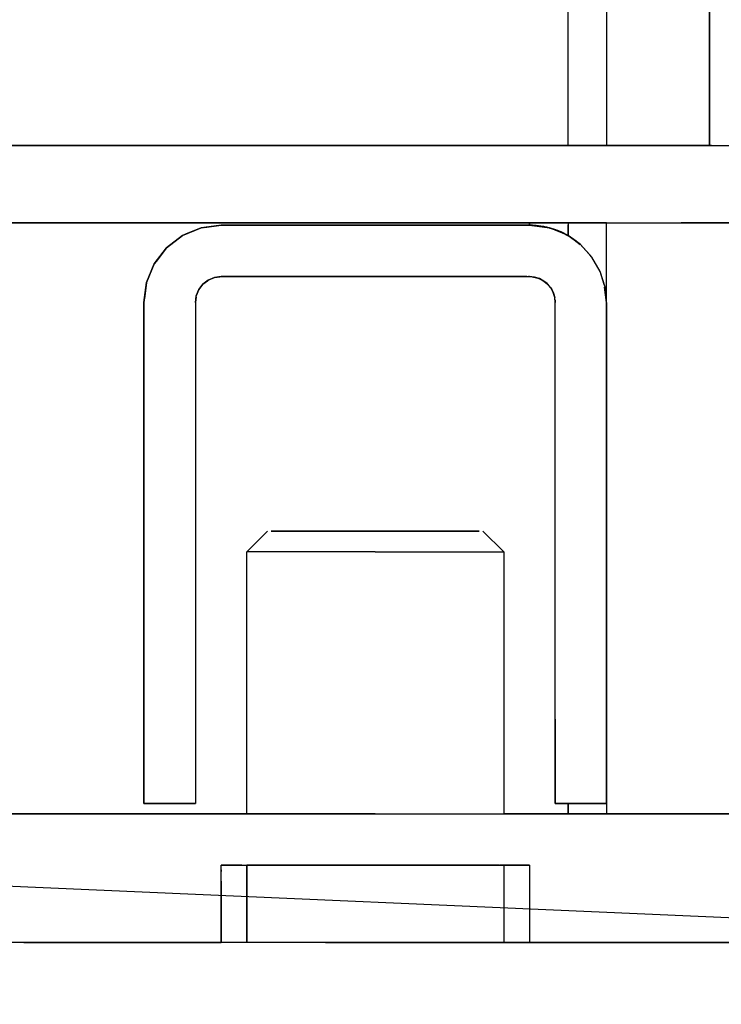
# Model space of a CAD drawing. Extents: x -805 to 3526, y -961 to 1039.
# Tile 337 of 475: x 1259.8752 to 1259.9025, y 36.5614 to 36.5997. Entities that reach past the tile are written whole.
import ezdxf
from ezdxf import colors
from ezdxf.entities.mleader import LeaderData, LeaderLine
from ezdxf.math import Vec2, Vec3

# ---------------------------------------------------------------- set-up
doc = ezdxf.new("R2010")
doc.units = 0
doc.linetypes.add('AUSGEZOGEN', pattern=[2, 1, 1])
doc.layers.get('0').update_dxf_attribs({"color": 251})
doc.layers.add('TTK-B-Bestand', color=252, linetype='Continuous', lineweight=35)
doc.layers.add('TTK-P-Treppe unten', color=12, linetype='Continuous', lineweight=25)
for name, color, linetype in [('TTK-P-Abbruch', 40, 'Continuous'), ('TTK-P-Aufzug', 251, 'Continuous'), ('TTK-P-Bahnsteig', 12, 'Continuous'), ('TTK-P-TEXT', 12, 'AUSGEZOGEN'), ('TTK-P-Verm', 251, 'Continuous')]:
    doc.layers.add(name, color=color, linetype=linetype)
doc.styles.add('AKG DIN 6776', font='AKG_DIN67.TTF')
doc.dimstyles.new('TTK', dxfattribs={"dimtxt": 2.5, "dimasz": 2.5, "dimexe": 3.5, "dimexo": 0.1, "dimgap": 1, "dimtad": 1, "dimzin": 0, "dimtxsty": 'AKG DIN 6776', "dimblk": 'OBLIQUE', "dimcen": -0.09, "dimdle": 3, "dimclrd": 256, "dimclre": 256, "dimclrt": 256, "dimadec": 3, "dimazin": 0, "dimtfac": 1, "dimtofl": 0, "dimtmove": 0, "dimatfit": 3, "dimldrblk": 'OBLIQUE', "dimfxl": 7, "dimfxlon": 1, "dimtolj": 1, "dimtzin": 0, "dimlwd": -1, "dimlwe": -1, "dimarcsym": 0})
doc.dimstyles.new('TTK$6', dxfattribs={"dimtxt": 2.5, "dimasz": 2.5, "dimexe": 3.5, "dimexo": 0.1, "dimgap": 1, "dimtad": 1, "dimzin": 0, "dimtxsty": 'AKG DIN 6776', "dimblk": 'OBLIQUE', "dimcen": -0.09, "dimdle": 3, "dimse1": 1, "dimse2": 1, "dimclrd": 256, "dimclre": 256, "dimclrt": 256, "dimadec": 3, "dimazin": 0, "dimtfac": 1, "dimtofl": 0, "dimtmove": 0, "dimatfit": 3, "dimldrblk": 'OBLIQUE', "dimfxl": 7, "dimfxlon": 1, "dimtolj": 1, "dimtzin": 0, "dimlwd": -1, "dimlwe": -1, "dimarcsym": 0})

# ---------------------------------------------------------------- blocks, each defined once
blk = doc.blocks.new('_None')
blk = doc.blocks.new('*D549')
at = {"layer": 'DEFPOINTS', "color": 0}
for p in [(1594.653013, 36.73973), (1594.306234, 36.575236), (8.223304, 0)]:
    blk.add_point(p, dxfattribs=at)
at = {"layer": 'TTK-B-Bestand', "insert": (1594.109263, 36.98348), "char_height": 0.25, "attachment_point": 5, "style": 'AKG DIN 6776'}
blk.add_mtext('\\A1;36,588', dxfattribs=at)
blk = doc.blocks.new('_OBLIQUE')
at = {"color": 0, "linetype": 'ByBlock'}
blk.add_line((-0.5, -0.5), (0.5, 0.5), dxfattribs=at)
blk = doc.blocks.new('*D548')
at = {"layer": 'DEFPOINTS', "color": 0}
for p in [(1585.536598, 36.770612), (1585.045877, 36.613991), (-0.868111, 0.030883)]:
    blk.add_point(p, dxfattribs=at)
at = {"layer": 'TTK-B-Bestand', "insert": (1585.017848, 37.014362), "char_height": 0.25, "attachment_point": 5, "style": 'AKG DIN 6776'}
blk.add_mtext('\\A1;36,621', dxfattribs=at)
blk = doc.blocks.new('*D645')
at = {"layer": 'DEFPOINTS', "color": 0}
for p in [(1259.798085, 39.345554), (1259.498085, 36.033104), (1259.798085, 36.033104)]:
    blk.add_point(p, dxfattribs=at)
at = {"layer": 'TTK-P-Verm'}
for p, q in [((1259.498085, 38.645554), (1259.498085, 39.695554)), ((1259.798085, 38.645554), (1259.798085, 39.695554)), ((1259.198085, 39.345554), (1260.098085, 39.345554))]:
    blk.add_line(p, q, dxfattribs=at)
at = {"layer": 'TTK-P-Verm', "xscale": 0.25, "yscale": 0.25, "zscale": 0.25, "rotation": 180}
blk.add_blockref('_OBLIQUE', (1259.498085, 39.345554), dxfattribs=at)
at = {"layer": 'TTK-P-Verm', "xscale": 0.25, "yscale": 0.25, "zscale": 0.25}
blk.add_blockref('_OBLIQUE', (1259.798085, 39.345554), dxfattribs=at)
at = {"layer": 'TTK-P-Verm', "insert": (1259.648085, 39.58688), "char_height": 0.25, "attachment_point": 5, "style": 'AKG DIN 6776', "bg_fill": 3, "box_fill_scale": 1.1, "bg_fill_color": 256, "bg_fill_true_color": 13158600, "bg_fill_transparency": 0}
blk.add_mtext('\\A1;30', dxfattribs=at)
blk = doc.blocks.new('*D644')
at = {"layer": 'DEFPOINTS', "color": 0}
for p in [(1262.498085, 39.345554), (1259.798085, 39.284277), (1262.498085, 35.726621)]:
    blk.add_point(p, dxfattribs=at)
at = {"layer": 'TTK-P-Treppe unten'}
for p, q in [((1259.798085, 39.294277), (1259.798085, 39.695554)), ((1262.498085, 38.645554), (1262.498085, 39.695554)), ((1259.498085, 39.345554), (1262.798085, 39.345554))]:
    blk.add_line(p, q, dxfattribs=at)
at = {"layer": 'TTK-P-Treppe unten', "xscale": 0.25, "yscale": 0.25, "zscale": 0.25, "rotation": 180}
blk.add_blockref('_OBLIQUE', (1259.798085, 39.345554), dxfattribs=at)
at = {"layer": 'TTK-P-Treppe unten', "xscale": 0.25, "yscale": 0.25, "zscale": 0.25}
blk.add_blockref('_OBLIQUE', (1262.498085, 39.345554), dxfattribs=at)
at = {"layer": 'TTK-P-Treppe unten', "insert": (1261.148085, 39.589434), "char_height": 0.25, "attachment_point": 5, "style": 'AKG DIN 6776', "bg_fill": 3, "box_fill_scale": 1.1, "bg_fill_color": 256, "bg_fill_true_color": 13158600, "bg_fill_transparency": 0}
blk.add_mtext('\\A1;2,70', dxfattribs=at)
blk = doc.blocks.new('*D536')
at = {"layer": 'DEFPOINTS', "color": 0}
for p in [(1593.426387, 36.652234), (1593.909511, 36.652234), (733.065924, 0.107127)]:
    blk.add_point(p, dxfattribs=at)
at = {"layer": 'TTK-P-TEXT', "insert": (1594.453782, 36.895984), "char_height": 0.25, "attachment_point": 5, "style": 'AKG DIN 6776'}
blk.add_mtext('\\A1;36,589', dxfattribs=at)
blk = doc.blocks.new('STS26_1000_2100 - STS26_1000_2100-V1-41')
for p, q in [((1194.623, 7350), (1194.623, 4960)), ((1196.123, 4960), (1196.123, 7350)), ((1190.623, 5210), (1190.623, 4960)), ((1190.623, 4960), (1190.623, 5138.753)), ((1190.274, 4960), (1189.861, 4960)), ((1190.274, 4960), (1189.861, 4960)), ((1190.534, 4960), (1190.274, 4960)), ((1190.534, 4960), (1190.274, 4960)), ((1190.534, 4960), (1190.623, 4960)), ((1190.623, 4960), (1190.534, 4960)), ((1190.623, 4960), (1194.623, 4960)), ((1193.25, 4960), (1190.623, 4960)), ((1194.623, 4960), (1190.623, 4960)), ((1193.25, 4960), (1193.324, 4960)), ((1193.324, 4960), (1193.532, 4960)), ((1193.532, 4960), (1193.861, 4960)), ((1193.861, 4960), (1194.288, 4960)), ((1194.288, 4960), (1194.784, 4960)), ((1194.728, 4960), (1194.623, 4960)), ((1194.728, 4960), (1194.623, 4960)), ((1195.038, 4960), (1194.728, 4960)), ((1195.038, 4960), (1194.728, 4960)), ((1194.784, 4960), (1195.316, 4960)), ((1195.531, 4960), (1195.038, 4960)), ((1195.531, 4960), (1195.038, 4960)), ((1195.316, 4960), (1231.208, 4960)), ((1196.173, 4960), (1195.531, 4960)), ((1196.173, 4960), (1195.531, 4960)), ((1196.92, 4960), (1196.173, 4960)), ((1196.92, 4960), (1196.173, 4960)), ((1196.92, 4960), (1197.723, 4960)), ((1197.723, 4960), (1196.92, 4960)), ((1197.723, 4960), (1252.023, 4960)), ((1252.023, 4960), (1197.723, 4960)), ((1183.458, 4957), (1190.192, 4957)), ((1194.674, 4957), (1184.123, 4957)), ((1194.674, 4957), (1184.123, 4957)), ((1190.192, 4957), (1190.273, 4957)), ((1190.273, 4957), (1190.484, 4957)), ((1190.484, 4957), (1190.811, 4957)), ((1190.811, 4957), (1191.232, 4957)), ((1191.232, 4957), (1191.718, 4957)), ((1192.235, 4957), (1191.718, 4957)), ((1197.723, 4957), (1192.235, 4957)), ((1194.623, 4957), (1194.728, 4957)), ((1194.623, 4957), (1194.674, 4957)), ((1194.728, 4957), (1194.623, 4957)), ((1194.623, 4957), (1194.674, 4957)), ((1194.623, 4953.9), (1194.623, 4957)), ((1194.623, 4953.9), (1194.623, 4957)), ((1194.728, 4957), (1195.038, 4957)), ((1195.038, 4957), (1194.728, 4957)), ((1195.038, 4957), (1195.531, 4957)), ((1195.531, 4957), (1195.038, 4957)), ((1195.531, 4957), (1196.173, 4957)), ((1196.173, 4957), (1195.531, 4957)), ((1196.123, 4957), (1196.123, 4956.498)), ((1196.123, 4956.498), (1196.123, 4956.92)), ((1196.123, 4956.92), (1196.123, 4956.498)), ((1196.173, 4957), (1196.92, 4957)), ((1196.511, 4957), (1196.173, 4957)), ((1196.173, 4957), (1197.623, 4957)), ((1197.723, 4957), (1196.173, 4957)), ((1196.92, 4957), (1196.173, 4957)), ((1196.173, 4957), (1196.511, 4957)), ((1197.623, 4957), (1196.173, 4957)), ((1197.723, 4957), (1196.173, 4957)), ((1196.177, 4957), (1196.337, 4957)), ((1196.177, 4957), (1196.337, 4957)), ((1196.337, 4957), (1196.591, 4957)), ((1196.337, 4957), (1196.591, 4957)), ((1196.873, 4957), (1196.511, 4957)), ((1196.511, 4957), (1196.873, 4957)), ((1196.523, 4956.691), (1197.06, 4956.846)), ((1196.523, 4956.691), (1197.06, 4956.846)), ((1196.591, 4957), (1196.923, 4957)), ((1196.923, 4957), (1196.591, 4957)), ((1196.597, 4956.719), (1197.102, 4956.854)), ((1196.597, 4956.719), (1197.102, 4956.854)), ((1196.614, 4956.717), (1197.06, 4956.846)), ((1196.948, 4956.823), (1196.679, 4956.748)), ((1196.679, 4956.748), (1196.948, 4956.823)), ((1196.827, 4956.792), (1197.106, 4956.855)), ((1196.827, 4956.792), (1197.106, 4956.855)), ((1196.827, 4956.792), (1197.102, 4956.854)), ((1197.623, 4956.9), (1196.846, 4956.798)), ((1196.846, 4956.798), (1197.623, 4956.9)), ((1196.846, 4956.798), (1197.183, 4956.868)), ((1197.183, 4957), (1196.873, 4957)), ((1196.873, 4957), (1197.183, 4957)), ((1196.92, 4957), (1197.723, 4957)), ((1197.723, 4957), (1196.92, 4957)), ((1196.923, 4957), (1197.309, 4957)), ((1196.923, 4957), (1197.309, 4957)), ((1197.183, 4956.868), (1196.948, 4956.823)), ((1196.948, 4956.823), (1197.183, 4956.868)), ((1197.06, 4956.846), (1197.623, 4956.9)), ((1197.06, 4956.846), (1197.623, 4956.9)), ((1197.528, 4956.891), (1197.06, 4956.846)), ((1197.102, 4956.854), (1197.623, 4956.9)), ((1197.623, 4956.9), (1197.102, 4956.854)), ((1197.361, 4956.888), (1197.102, 4956.854)), ((1197.106, 4956.855), (1197.361, 4956.888)), ((1197.361, 4956.888), (1197.106, 4956.855)), ((1197.422, 4957), (1197.183, 4957)), ((1197.183, 4957), (1197.422, 4957)), ((1197.367, 4956.889), (1197.183, 4956.868)), ((1197.183, 4956.868), (1197.367, 4956.889)), ((1197.723, 4957), (1197.309, 4957)), ((1197.723, 4957), (1197.309, 4957)), ((1197.361, 4956.888), (1197.623, 4956.9)), ((1197.623, 4956.9), (1197.361, 4956.888)), ((1197.623, 4956.9), (1197.361, 4956.888)), ((1197.623, 4956.9), (1197.367, 4956.889)), ((1197.508, 4956.898), (1197.367, 4956.889)), ((1197.367, 4956.889), (1197.508, 4956.898)), ((1197.572, 4957), (1197.422, 4957)), ((1197.422, 4957), (1197.572, 4957)), ((1197.594, 4956.9), (1197.508, 4956.898)), ((1197.508, 4956.898), (1197.594, 4956.9)), ((1197.528, 4956.891), (1197.623, 4956.9)), ((1197.623, 4957), (1197.572, 4957)), ((1197.572, 4957), (1197.623, 4957)), ((1197.623, 4956.9), (1197.594, 4956.9)), ((1197.623, 4956.9), (1197.594, 4956.9)), ((1197.623, 4957), (1197.623, 4956.9)), ((1197.623, 4957), (1197.623, 4956.9)), ((1197.623, 4956.9), (1197.623, 4957)), ((1197.623, 4956.9), (1197.656, 4956.9)), ((1197.656, 4956.9), (1197.623, 4956.9)), ((1197.623, 4956.9), (1197.65, 4956.9)), ((1197.623, 4956.9), (1197.656, 4956.9)), ((1197.623, 4956.9), (1197.656, 4956.9)), ((1197.656, 4956.9), (1197.65, 4956.9)), ((1197.656, 4956.9), (1197.689, 4956.9)), ((1197.689, 4956.9), (1197.656, 4956.9)), ((1197.656, 4956.9), (1197.689, 4956.9)), ((1197.689, 4956.9), (1197.656, 4956.9)), ((1197.684, 4956.9), (1197.656, 4956.9)), ((1197.689, 4956.9), (1197.684, 4956.9)), ((1197.689, 4956.9), (1197.723, 4956.9)), ((1197.723, 4956.9), (1197.689, 4956.9)), ((1197.717, 4956.9), (1197.689, 4956.9)), ((1197.723, 4956.9), (1197.717, 4956.9)), ((1197.723, 4957), (1252.023, 4957)), ((1252.023, 4957), (1197.723, 4957)), ((1206.86, 4957), (1197.723, 4957)), ((1197.723, 4956.9), (1209.623, 4956.9)), ((1209.623, 4956.9), (1197.723, 4956.9)), ((1207.62, 4956.9), (1197.723, 4956.9)), ((1252.023, 4957), (1206.86, 4957)), ((1209.623, 4956.9), (1207.62, 4956.9)), ((1210.268, 4956.815), (1209.623, 4956.9)), ((1209.623, 4956.9), (1210.399, 4956.798)), ((1210.399, 4956.798), (1209.623, 4956.9)), ((1210.268, 4956.815), (1210.399, 4956.798)), ((1195.649, 4956.135), (1196.123, 4956.498)), ((1195.649, 4956.135), (1196.123, 4956.498)), ((1195.649, 4956.159), (1196.046, 4956.451)), ((1195.649, 4956.159), (1196.046, 4956.451)), ((1196.123, 4956.498), (1195.804, 4956.285)), ((1195.804, 4956.285), (1196.123, 4956.498)), ((1195.804, 4956.285), (1196.123, 4956.498)), ((1195.979, 4956.402), (1196.046, 4956.451)), ((1196.046, 4956.451), (1196.523, 4956.691)), ((1196.046, 4956.451), (1196.523, 4956.691)), ((1196.046, 4956.451), (1196.126, 4956.492)), ((1196.123, 4956.498), (1196.846, 4956.798)), ((1196.123, 4956.498), (1196.846, 4956.798)), ((1196.123, 4956.498), (1196.597, 4956.719)), ((1196.597, 4956.719), (1196.123, 4956.498)), ((1196.395, 4956.637), (1196.123, 4956.498)), ((1196.123, 4956.498), (1196.395, 4956.637)), ((1196.123, 4956.498), (1196.395, 4956.637)), ((1196.123, 4956.498), (1196.154, 4956.516)), ((1196.123, 4956.498), (1196.154, 4956.516)), ((1196.154, 4956.516), (1196.123, 4956.498)), ((1196.126, 4956.492), (1196.523, 4956.691)), ((1196.154, 4956.516), (1196.246, 4956.566)), ((1196.246, 4956.566), (1196.154, 4956.516)), ((1196.246, 4956.566), (1196.397, 4956.638)), ((1196.246, 4956.566), (1196.397, 4956.638)), ((1196.395, 4956.637), (1196.846, 4956.798)), ((1196.679, 4956.748), (1196.395, 4956.637)), ((1196.395, 4956.637), (1196.679, 4956.748)), ((1196.597, 4956.719), (1196.397, 4956.638)), ((1196.397, 4956.638), (1196.591, 4956.717)), ((1196.397, 4956.638), (1196.591, 4956.717)), ((1196.523, 4956.691), (1196.614, 4956.717)), ((1196.591, 4956.717), (1196.827, 4956.792)), ((1196.827, 4956.792), (1196.591, 4956.717)), ((1196.597, 4956.719), (1196.827, 4956.792)), ((1210.399, 4956.798), (1211.001, 4956.549)), ((1210.399, 4956.798), (1211.123, 4956.498)), ((1211.123, 4956.498), (1210.399, 4956.798)), ((1211.001, 4956.549), (1211.123, 4956.498)), ((1211.123, 4956.498), (1211.639, 4956.102)), ((1211.123, 4956.498), (1211.744, 4956.021)), ((1211.744, 4956.021), (1211.123, 4956.498)), ((1195.196, 4955.663), (1195.649, 4956.159)), ((1195.196, 4955.663), (1195.649, 4956.159)), ((1195.273, 4955.747), (1195.649, 4956.159)), ((1195.979, 4956.402), (1195.649, 4956.159)), ((1211.639, 4956.102), (1211.744, 4956.021)), ((1195.196, 4955.663), (1195.273, 4955.747)), ((1211.744, 4956.021), (1212.14, 4955.505)), ((1211.744, 4956.021), (1212.221, 4955.4)), ((1212.221, 4955.4), (1211.744, 4956.021)), ((1194.871, 4955.096), (1195.196, 4955.663)), ((1194.871, 4955.096), (1195.196, 4955.663)), ((1194.926, 4955.192), (1195.196, 4955.663)), ((1212.14, 4955.505), (1212.221, 4955.4)), ((1212.221, 4955.4), (1212.47, 4954.798)), ((1212.221, 4955.4), (1212.52, 4954.676)), ((1212.52, 4954.676), (1212.221, 4955.4)), ((1194.683, 4954.494), (1194.871, 4955.096)), ((1194.683, 4954.494), (1194.871, 4955.096)), ((1194.715, 4954.597), (1194.871, 4955.096)), ((1194.871, 4955.096), (1194.926, 4955.192)), ((1197.623, 4954.9), (1197.425, 4954.88)), ((1197.429, 4954.881), (1197.623, 4954.9)), ((1197.429, 4954.881), (1197.623, 4954.9)), ((1197.462, 4954.884), (1197.623, 4954.9)), ((1197.656, 4954.9), (1197.623, 4954.9)), ((1197.623, 4954.9), (1197.656, 4954.9)), ((1197.623, 4954.9), (1197.628, 4954.9)), ((1197.656, 4954.9), (1197.628, 4954.9)), ((1197.689, 4954.9), (1197.656, 4954.9)), ((1197.689, 4954.9), (1197.656, 4954.9)), ((1197.662, 4954.9), (1197.656, 4954.9)), ((1197.689, 4954.9), (1197.662, 4954.9)), ((1197.723, 4954.9), (1197.689, 4954.9)), ((1197.723, 4954.9), (1197.689, 4954.9)), ((1197.695, 4954.9), (1197.689, 4954.9)), ((1197.723, 4954.9), (1197.695, 4954.9)), ((1197.723, 4954.9), (1209.623, 4954.9)), ((1199.725, 4954.9), (1197.723, 4954.9)), ((1209.623, 4954.9), (1197.723, 4954.9)), ((1199.725, 4954.9), (1209.623, 4954.9)), ((1209.881, 4954.866), (1209.623, 4954.9)), ((1209.623, 4954.9), (1209.881, 4954.866)), ((1209.623, 4954.9), (1209.881, 4954.866)), ((1209.623, 4954.9), (1209.881, 4954.866)), ((1209.623, 4954.9), (1209.881, 4954.866)), ((1209.623, 4954.9), (1209.666, 4954.894)), ((1209.623, 4954.9), (1209.881, 4954.866)), ((1194.683, 4954.494), (1194.715, 4954.597)), ((1196.794, 4954.459), (1196.916, 4954.607)), ((1196.916, 4954.607), (1196.794, 4954.459)), ((1196.916, 4954.607), (1196.795, 4954.462)), ((1196.916, 4954.607), (1196.814, 4954.484)), ((1196.916, 4954.607), (1197.064, 4954.729)), ((1197.064, 4954.729), (1196.916, 4954.607)), ((1197.06, 4954.727), (1196.916, 4954.607)), ((1196.94, 4954.628), (1196.916, 4954.607)), ((1196.94, 4954.628), (1197.064, 4954.729)), ((1197.123, 4954.766), (1197.06, 4954.727)), ((1197.064, 4954.729), (1197.238, 4954.823)), ((1197.238, 4954.823), (1197.064, 4954.729)), ((1197.209, 4954.807), (1197.064, 4954.729)), ((1197.233, 4954.821), (1197.123, 4954.766)), ((1197.238, 4954.823), (1197.209, 4954.807)), ((1197.364, 4954.866), (1197.233, 4954.821)), ((1197.238, 4954.823), (1197.429, 4954.881)), ((1197.429, 4954.881), (1197.238, 4954.823)), ((1197.397, 4954.871), (1197.238, 4954.823)), ((1197.425, 4954.88), (1197.364, 4954.866)), ((1197.429, 4954.881), (1197.397, 4954.871)), ((1197.462, 4954.884), (1197.429, 4954.881)), ((1209.881, 4954.866), (1209.666, 4954.894)), ((1209.881, 4954.866), (1210.123, 4954.766)), ((1210.123, 4954.766), (1209.881, 4954.866)), ((1210.123, 4954.766), (1209.881, 4954.866)), ((1209.881, 4954.866), (1210.123, 4954.766)), ((1210.123, 4954.766), (1209.881, 4954.866)), ((1209.922, 4954.849), (1209.881, 4954.866)), ((1210.123, 4954.766), (1209.881, 4954.866)), ((1210.123, 4954.766), (1209.922, 4954.849)), ((1210.123, 4954.766), (1210.33, 4954.607)), ((1210.33, 4954.607), (1210.123, 4954.766)), ((1210.33, 4954.607), (1210.123, 4954.766)), ((1210.123, 4954.766), (1210.33, 4954.607)), ((1210.33, 4954.607), (1210.123, 4954.766)), ((1210.157, 4954.739), (1210.123, 4954.766)), ((1210.33, 4954.607), (1210.123, 4954.766)), ((1210.33, 4954.607), (1210.157, 4954.739)), ((1210.33, 4954.607), (1210.489, 4954.4)), ((1210.489, 4954.4), (1210.33, 4954.607)), ((1210.489, 4954.4), (1210.33, 4954.607)), ((1210.33, 4954.607), (1210.489, 4954.4)), ((1210.489, 4954.4), (1210.33, 4954.607)), ((1210.356, 4954.572), (1210.33, 4954.607)), ((1210.489, 4954.4), (1210.33, 4954.607)), ((1210.489, 4954.4), (1210.356, 4954.572)), ((1212.47, 4954.798), (1212.52, 4954.676)), ((1212.623, 4953.9), (1212.52, 4954.676)), ((1212.52, 4954.676), (1212.605, 4954.031)), ((1212.52, 4954.676), (1212.623, 4953.9)), ((1194.623, 4953.9), (1194.683, 4954.494)), ((1194.623, 4953.9), (1194.683, 4954.494)), ((1194.623, 4953.9), (1194.701, 4954.494)), ((1194.623, 4953.9), (1194.703, 4954.494)), ((1194.623, 4953.9), (1194.703, 4954.494)), ((1194.623, 4953.9), (1194.701, 4954.494)), ((1194.623, 4953.9), (1194.673, 4954.394)), ((1194.673, 4954.394), (1194.683, 4954.494)), ((1196.642, 4954.094), (1196.699, 4954.284)), ((1196.699, 4954.284), (1196.642, 4954.094)), ((1196.69, 4954.252), (1196.642, 4954.094)), ((1196.657, 4954.159), (1196.643, 4954.099)), ((1196.702, 4954.29), (1196.657, 4954.159)), ((1196.699, 4954.284), (1196.69, 4954.252)), ((1196.699, 4954.284), (1196.794, 4954.459)), ((1196.794, 4954.459), (1196.699, 4954.284)), ((1196.778, 4954.429), (1196.699, 4954.284)), ((1196.757, 4954.4), (1196.702, 4954.29)), ((1196.795, 4954.462), (1196.757, 4954.4)), ((1196.794, 4954.459), (1196.778, 4954.429)), ((1196.814, 4954.484), (1196.794, 4954.459)), ((1210.489, 4954.4), (1210.589, 4954.159)), ((1210.589, 4954.159), (1210.489, 4954.4)), ((1210.589, 4954.159), (1210.489, 4954.4)), ((1210.489, 4954.4), (1210.589, 4954.159)), ((1210.589, 4954.159), (1210.489, 4954.4)), ((1210.505, 4954.359), (1210.489, 4954.4)), ((1210.589, 4954.159), (1210.489, 4954.4)), ((1210.589, 4954.159), (1210.505, 4954.359)), ((1210.623, 4953.9), (1210.589, 4954.159)), ((1210.623, 4953.9), (1210.589, 4954.159)), ((1210.623, 4953.9), (1210.589, 4954.159)), ((1210.623, 4953.9), (1210.589, 4954.159)), ((1210.594, 4954.115), (1210.589, 4954.159)), ((1210.623, 4953.9), (1210.589, 4954.159)), ((1210.623, 4953.9), (1210.589, 4954.159)), ((1194.623, 4950.579), (1194.623, 4953.9)), ((1194.623, 4953.9), (1194.623, 4934.4)), ((1194.623, 4934.4), (1194.623, 4953.9)), ((1196.623, 4953.9), (1196.642, 4954.094)), ((1196.623, 4953.9), (1196.642, 4954.094)), ((1196.628, 4954), (1196.623, 4953.9)), ((1196.626, 4953.933), (1196.623, 4953.9)), ((1196.623, 4934.4), (1196.623, 4953.9)), ((1196.623, 4934.4), (1196.623, 4953.9)), ((1196.623, 4937.684), (1196.623, 4953.9)), ((1196.626, 4953.933), (1196.642, 4954.094)), ((1210.594, 4954.115), (1210.623, 4953.9)), ((1210.623, 4953.9), (1210.623, 4934.4)), ((1210.623, 4953.9), (1210.623, 4950.619)), ((1210.623, 4953.9), (1210.623, 4934.4)), ((1212.623, 4953.9), (1212.605, 4954.031)), ((1212.623, 4934.4), (1212.623, 4953.9)), ((1212.623, 4937.681), (1212.623, 4953.9)), ((1212.623, 4953.9), (1212.623, 4934.4)), ((1194.623, 4950.579), (1194.623, 4934.4)), ((1210.623, 4950.619), (1210.623, 4934.4)), ((1199.435, 4945), (1198.623, 4944.188)), ((1199.435, 4945), (1198.623, 4944.188)), ((1199.435, 4945), (1198.623, 4944.188)), ((1199.435, 4945), (1198.623, 4944.188)), ((1199.996, 4945), (1199.577, 4945)), ((1199.577, 4945), (1199.996, 4945)), ((1200.661, 4945), (1199.996, 4945)), ((1199.996, 4945), (1200.661, 4945)), ((1201.529, 4945), (1200.661, 4945)), ((1200.661, 4945), (1201.529, 4945)), ((1202.539, 4945), (1201.529, 4945)), ((1201.529, 4945), (1202.539, 4945)), ((1203.623, 4945), (1202.539, 4945)), ((1202.539, 4945), (1203.623, 4945)), ((1203.623, 4945), (1204.707, 4945)), ((1204.707, 4945), (1203.623, 4945)), ((1205.717, 4945), (1204.707, 4945)), ((1204.707, 4945), (1205.717, 4945)), ((1206.584, 4945), (1205.717, 4945)), ((1205.717, 4945), (1206.584, 4945)), ((1207.25, 4945), (1206.584, 4945)), ((1206.584, 4945), (1207.25, 4945)), ((1207.668, 4945), (1207.25, 4945)), ((1207.25, 4945), (1207.668, 4945)), ((1208.623, 4944.188), (1207.811, 4945)), ((1208.623, 4944.188), (1207.811, 4945)), ((1208.623, 4944.188), (1207.811, 4945)), ((1208.623, 4944.188), (1207.811, 4945)), ((1198.793, 4944.188), (1198.623, 4944.188)), ((1198.793, 4944.188), (1198.623, 4944.188)), ((1198.623, 4944.188), (1198.623, 4934)), ((1199.292, 4944.188), (1198.793, 4944.188)), ((1199.292, 4944.188), (1198.793, 4944.188)), ((1200.087, 4944.188), (1199.292, 4944.188)), ((1200.087, 4944.188), (1199.292, 4944.188)), ((1201.123, 4944.188), (1200.087, 4944.188)), ((1201.123, 4944.188), (1200.087, 4944.188)), ((1202.329, 4944.188), (1201.123, 4944.188)), ((1202.329, 4944.188), (1201.123, 4944.188)), ((1203.623, 4944.188), (1202.329, 4944.188)), ((1203.623, 4944.188), (1202.329, 4944.188)), ((1203.623, 4944.188), (1204.917, 4944.188)), ((1203.623, 4944.188), (1204.917, 4944.188)), ((1204.917, 4944.188), (1206.123, 4944.188)), ((1204.917, 4944.188), (1206.123, 4944.188)), ((1206.123, 4944.188), (1207.158, 4944.188)), ((1206.123, 4944.188), (1207.158, 4944.188)), ((1207.158, 4944.188), (1207.953, 4944.188)), ((1207.158, 4944.188), (1207.953, 4944.188)), ((1207.953, 4944.188), (1208.452, 4944.188)), ((1207.953, 4944.188), (1208.452, 4944.188)), ((1208.452, 4944.188), (1208.623, 4944.188)), ((1208.452, 4944.188), (1208.623, 4944.188)), ((1208.623, 4934), (1208.623, 4944.188)), ((1196.623, 4937.684), (1196.623, 4934.4)), ((1212.623, 4937.681), (1212.623, 4934.4)), ((1194.623, 4934.4), (1194.713, 4934.4)), ((1194.623, 4934.4), (1194.665, 4934.4)), ((1194.713, 4934.4), (1194.623, 4934.4)), ((1194.638, 4934.4), (1194.623, 4934.4)), ((1196.623, 4934.4), (1194.623, 4934.4)), ((1194.665, 4934.4), (1194.623, 4934.4)), ((1194.623, 4934.4), (1196.623, 4934.4)), ((1194.623, 4934.4), (1194.623, 4934)), ((1194.623, 4934.4), (1194.623, 4934)), ((1194.713, 4934.4), (1194.638, 4934.4)), ((1194.665, 4934.4), (1194.791, 4934.4)), ((1194.791, 4934.4), (1194.665, 4934.4)), ((1194.713, 4934.4), (1194.978, 4934.4)), ((1194.978, 4934.4), (1194.713, 4934.4)), ((1194.758, 4934.4), (1194.713, 4934.4)), ((1194.978, 4934.4), (1194.758, 4934.4)), ((1194.791, 4934.4), (1194.991, 4934.4)), ((1194.991, 4934.4), (1194.791, 4934.4)), ((1194.978, 4934.4), (1195.402, 4934.4)), ((1195.402, 4934.4), (1194.978, 4934.4)), ((1195.049, 4934.4), (1194.978, 4934.4)), ((1194.991, 4934.4), (1195.257, 4934.4)), ((1195.257, 4934.4), (1194.991, 4934.4)), ((1195.402, 4934.4), (1195.049, 4934.4)), ((1195.257, 4934.4), (1195.571, 4934.4)), ((1195.571, 4934.4), (1195.257, 4934.4)), ((1195.402, 4934.4), (1195.961, 4934.4)), ((1195.961, 4934.4), (1195.402, 4934.4)), ((1195.496, 4934.4), (1195.402, 4934.4)), ((1195.961, 4934.4), (1195.496, 4934.4)), ((1195.571, 4934.4), (1195.917, 4934.4)), ((1195.917, 4934.4), (1195.571, 4934.4)), ((1195.917, 4934.4), (1196.274, 4934.4)), ((1196.274, 4934.4), (1195.917, 4934.4)), ((1195.961, 4934.4), (1196.623, 4934.4)), ((1196.073, 4934.4), (1195.961, 4934.4)), ((1195.961, 4934.4), (1196.623, 4934.4)), ((1196.073, 4934.4), (1196.623, 4934.4)), ((1196.123, 4934.4), (1196.156, 4934.4)), ((1196.123, 4934), (1196.123, 4934.4)), ((1196.623, 4934.4), (1196.123, 4934.4)), ((1196.123, 4934), (1196.123, 4934.4)), ((1196.623, 4934.4), (1196.123, 4934.4)), ((1196.123, 4934.4), (1196.156, 4934.4)), ((1196.123, 4934.4), (1196.123, 4934)), ((1196.156, 4934.4), (1196.253, 4934.4)), ((1196.253, 4934.4), (1196.156, 4934.4)), ((1196.253, 4934.4), (1196.411, 4934.4)), ((1196.411, 4934.4), (1196.253, 4934.4)), ((1196.623, 4934.4), (1196.274, 4934.4)), ((1196.623, 4934.4), (1196.274, 4934.4)), ((1196.623, 4934.4), (1196.411, 4934.4)), ((1196.623, 4934.4), (1196.411, 4934.4)), ((1210.623, 4934.4), (1212.623, 4934.4)), ((1210.959, 4934.4), (1210.623, 4934.4)), ((1212.623, 4934.4), (1210.623, 4934.4)), ((1210.959, 4934.4), (1212.623, 4934.4)), ((1159.723, 4934), (1196.123, 4934)), ((1196.123, 4934), (1159.723, 4934)), ((1186.155, 4934), (1195.985, 4934)), ((1194.623, 4934), (1194.728, 4934)), ((1194.623, 4934), (1194.674, 4934)), ((1194.728, 4934), (1194.623, 4934)), ((1194.623, 4934), (1194.674, 4934)), ((1194.674, 4934), (1194.824, 4934)), ((1194.674, 4934), (1194.824, 4934)), ((1194.728, 4934), (1195.038, 4934)), ((1194.728, 4934), (1195.038, 4934)), ((1194.824, 4934), (1195.062, 4934)), ((1194.824, 4934), (1195.062, 4934)), ((1195.038, 4934), (1195.531, 4934)), ((1195.038, 4934), (1195.531, 4934)), ((1195.062, 4934), (1195.373, 4934)), ((1195.062, 4934), (1195.373, 4934)), ((1195.373, 4934), (1195.734, 4934)), ((1195.373, 4934), (1195.734, 4934)), ((1195.531, 4934), (1196.173, 4934)), ((1195.531, 4934), (1196.173, 4934)), ((1195.734, 4934), (1196.123, 4934)), ((1195.734, 4934), (1196.123, 4934)), ((1195.985, 4934), (1197.998, 4934)), ((1196.123, 4934), (1196.177, 4934)), ((1196.92, 4934), (1196.123, 4934)), ((1196.92, 4934), (1196.123, 4934)), ((1196.177, 4934), (1196.123, 4934)), ((1196.173, 4934), (1196.92, 4934)), ((1196.173, 4934), (1196.92, 4934)), ((1196.177, 4934), (1196.337, 4934)), ((1196.337, 4934), (1196.177, 4934)), ((1196.337, 4934), (1196.591, 4934)), ((1196.591, 4934), (1196.337, 4934)), ((1196.591, 4934), (1196.92, 4934)), ((1196.92, 4934), (1196.591, 4934)), ((1196.92, 4934), (1197.723, 4934)), ((1197.723, 4934), (1196.92, 4934)), ((1197.723, 4934), (1198.609, 4934)), ((1198.609, 4934), (1197.723, 4934)), ((1198.012, 4934), (1197.998, 4934)), ((1198.623, 4934), (1198.012, 4934)), ((1198.793, 4934), (1198.623, 4934)), ((1198.659, 4934), (1198.623, 4934)), ((1198.793, 4934), (1198.623, 4934)), ((1198.793, 4934), (1198.659, 4934)), ((1199.292, 4934), (1198.793, 4934)), ((1198.897, 4934), (1198.793, 4934)), ((1199.292, 4934), (1198.793, 4934)), ((1199.292, 4934), (1198.897, 4934)), ((1200.087, 4934), (1199.292, 4934)), ((1199.454, 4934), (1199.292, 4934)), ((1200.087, 4934), (1199.292, 4934)), ((1200.087, 4934), (1199.454, 4934)), ((1201.123, 4934), (1200.087, 4934)), ((1200.292, 4934), (1200.087, 4934)), ((1201.123, 4934), (1200.087, 4934)), ((1201.123, 4934), (1200.292, 4934)), ((1202.329, 4934), (1201.123, 4934)), ((1201.357, 4934), (1201.123, 4934)), ((1202.329, 4934), (1201.123, 4934)), ((1202.329, 4934), (1201.357, 4934)), ((1203.623, 4934), (1202.329, 4934)), ((1203.623, 4934), (1202.329, 4934)), ((1202.577, 4934), (1202.329, 4934)), ((1203.623, 4934), (1202.577, 4934)), ((1203.623, 4934), (1204.917, 4934)), ((1204.917, 4934), (1203.623, 4934)), ((1203.869, 4934), (1203.623, 4934)), ((1204.917, 4934), (1203.869, 4934)), ((1204.917, 4934), (1206.123, 4934)), ((1206.123, 4934), (1204.917, 4934)), ((1205.147, 4934), (1204.917, 4934)), ((1206.123, 4934), (1205.147, 4934)), ((1206.123, 4934), (1207.158, 4934)), ((1207.158, 4934), (1206.123, 4934)), ((1206.322, 4934), (1206.123, 4934)), ((1207.158, 4934), (1206.322, 4934)), ((1207.158, 4934), (1207.953, 4934)), ((1207.953, 4934), (1207.158, 4934)), ((1207.314, 4934), (1207.158, 4934)), ((1207.953, 4934), (1207.314, 4934)), ((1207.953, 4934), (1208.452, 4934)), ((1208.452, 4934), (1207.953, 4934)), ((1208.053, 4934), (1207.953, 4934)), ((1208.452, 4934), (1208.053, 4934)), ((1208.452, 4934), (1208.623, 4934)), ((1208.623, 4934), (1208.452, 4934)), ((1208.487, 4934), (1208.452, 4934)), ((1208.623, 4934), (1208.487, 4934)), ((1208.623, 4934), (1249.523, 4934)), ((1249.523, 4934), (1208.623, 4934)), ((1215.109, 4934), (1208.623, 4934)), ((1235.757, 4934), (1215.109, 4934)), ((1197.69, 4932), (1197.623, 4932)), ((1197.623, 4932), (1197.827, 4932)), ((1197.623, 4932), (1197.827, 4932)), ((1197.623, 4932), (1197.623, 4931.76)), ((1197.623, 4932), (1197.623, 4929)), ((1197.623, 4932), (1197.827, 4932)), ((1198.056, 4932), (1197.623, 4932)), ((1197.623, 4932), (1197.827, 4932)), ((1197.623, 4932), (1197.623, 4930.449)), ((1197.623, 4932), (1197.623, 4929)), ((1197.623, 4932), (1197.827, 4932)), ((1198.056, 4932), (1197.623, 4932)), ((1197.623, 4932), (1197.827, 4932)), ((1197.623, 4932), (1197.623, 4930.449)), ((1197.623, 4932), (1197.623, 4929)), ((1197.704, 4932), (1197.69, 4932)), ((1197.744, 4932), (1197.704, 4932)), ((1197.807, 4932), (1197.744, 4932)), ((1197.807, 4932), (1198.689, 4932)), ((1198.426, 4932), (1197.827, 4932)), ((1197.827, 4932), (1198.426, 4932)), ((1198.426, 4932), (1197.827, 4932)), ((1197.827, 4932), (1198.426, 4932)), ((1198.426, 4932), (1197.827, 4932)), ((1197.827, 4932), (1198.426, 4932)), ((1198.056, 4932), (1198.15, 4932)), ((1198.056, 4932), (1198.15, 4932)), ((1198.404, 4932), (1198.15, 4932)), ((1198.404, 4932), (1198.15, 4932)), ((1198.815, 4932), (1198.404, 4932)), ((1198.815, 4932), (1198.404, 4932)), ((1198.426, 4932), (1198.609, 4932)), ((1198.426, 4932), (1198.609, 4932)), ((1198.623, 4932), (1198.793, 4932)), ((1198.793, 4932), (1198.623, 4932)), ((1198.623, 4932), (1198.623, 4929)), ((1198.623, 4932), (1198.793, 4932)), ((1198.793, 4932), (1198.623, 4932)), ((1198.623, 4932), (1198.623, 4929)), ((1198.623, 4932), (1198.793, 4932)), ((1198.793, 4932), (1198.623, 4932)), ((1198.623, 4932), (1198.623, 4929)), ((1199.513, 4932), (1198.689, 4932)), ((1199.292, 4932), (1198.793, 4932)), ((1199.292, 4932), (1198.793, 4932)), ((1199.292, 4932), (1198.793, 4932)), ((1199.292, 4932), (1198.793, 4932)), ((1199.292, 4932), (1198.793, 4932)), ((1199.292, 4932), (1198.793, 4932)), ((1198.815, 4932), (1199.307, 4932)), ((1198.815, 4932), (1199.307, 4932)), ((1199.292, 4932), (1200.087, 4932)), ((1200.087, 4932), (1199.292, 4932)), ((1200.087, 4932), (1199.292, 4932)), ((1200.087, 4932), (1199.292, 4932)), ((1200.087, 4932), (1199.292, 4932)), ((1200.087, 4932), (1199.292, 4932)), ((1199.307, 4932), (1199.767, 4932)), ((1199.307, 4932), (1199.767, 4932)), ((1200.51, 4932), (1199.513, 4932)), ((1199.767, 4932), (1200.323, 4932)), ((1199.767, 4932), (1200.323, 4932)), ((1200.087, 4932), (1201.123, 4932)), ((1201.123, 4932), (1200.087, 4932)), ((1200.087, 4932), (1201.123, 4932)), ((1201.123, 4932), (1200.087, 4932)), ((1200.087, 4932), (1201.123, 4932)), ((1201.123, 4932), (1200.087, 4932)), ((1200.323, 4932), (1200.908, 4932)), ((1200.323, 4932), (1200.908, 4932)), ((1200.73, 4932), (1200.51, 4932)), ((1200.73, 4932), (1201.854, 4932)), ((1200.908, 4932), (1201.521, 4932)), ((1200.908, 4932), (1201.521, 4932)), ((1201.123, 4932), (1202.329, 4932)), ((1202.329, 4932), (1201.123, 4932)), ((1201.123, 4932), (1202.329, 4932)), ((1202.329, 4932), (1201.123, 4932)), ((1201.123, 4932), (1202.329, 4932)), ((1202.329, 4932), (1201.123, 4932)), ((1201.521, 4932), (1202.222, 4932)), ((1201.521, 4932), (1202.222, 4932)), ((1202.129, 4932), (1201.854, 4932)), ((1202.129, 4932), (1203.318, 4932)), ((1202.222, 4932), (1202.86, 4932)), ((1202.222, 4932), (1202.86, 4932)), ((1202.329, 4932), (1203.623, 4932)), ((1203.623, 4932), (1202.329, 4932)), ((1203.623, 4932), (1202.329, 4932)), ((1202.329, 4932), (1203.623, 4932)), ((1203.623, 4932), (1202.329, 4932)), ((1202.329, 4932), (1203.623, 4932)), ((1202.86, 4932), (1203.623, 4932)), ((1202.86, 4932), (1203.623, 4932)), ((1203.623, 4932), (1203.318, 4932)), ((1203.623, 4932), (1204.917, 4932)), ((1203.623, 4932), (1203.927, 4932)), ((1203.623, 4932), (1204.917, 4932)), ((1204.917, 4932), (1203.623, 4932)), ((1203.623, 4932), (1204.917, 4932)), ((1203.623, 4932), (1204.386, 4932)), ((1204.917, 4932), (1203.623, 4932)), ((1203.623, 4932), (1204.917, 4932)), ((1203.623, 4932), (1204.386, 4932)), ((1203.927, 4932), (1205.116, 4932)), ((1204.386, 4932), (1205.024, 4932)), ((1204.386, 4932), (1205.024, 4932)), ((1204.917, 4932), (1206.123, 4932)), ((1204.917, 4932), (1206.123, 4932)), ((1206.123, 4932), (1204.917, 4932)), ((1204.917, 4932), (1206.123, 4932)), ((1206.123, 4932), (1204.917, 4932)), ((1204.917, 4932), (1206.123, 4932)), ((1205.024, 4932), (1205.724, 4932)), ((1205.024, 4932), (1205.724, 4932)), ((1205.391, 4932), (1205.116, 4932)), ((1205.391, 4932), (1206.515, 4932)), ((1205.724, 4932), (1206.337, 4932)), ((1205.724, 4932), (1206.337, 4932)), ((1206.123, 4932), (1207.158, 4932)), ((1206.123, 4932), (1207.158, 4932)), ((1207.158, 4932), (1206.123, 4932)), ((1206.123, 4932), (1207.158, 4932)), ((1207.158, 4932), (1206.123, 4932)), ((1206.123, 4932), (1207.158, 4932)), ((1206.337, 4932), (1206.922, 4932)), ((1206.337, 4932), (1206.922, 4932)), ((1206.735, 4932), (1206.515, 4932)), ((1206.735, 4932), (1207.732, 4932)), ((1206.922, 4932), (1207.479, 4932)), ((1206.922, 4932), (1207.479, 4932)), ((1207.953, 4932), (1207.158, 4932)), ((1207.158, 4932), (1207.953, 4932)), ((1207.953, 4932), (1207.158, 4932)), ((1207.953, 4932), (1207.158, 4932)), ((1207.953, 4932), (1207.158, 4932)), ((1207.953, 4932), (1207.158, 4932)), ((1207.479, 4932), (1207.939, 4932)), ((1207.479, 4932), (1207.939, 4932)), ((1208.557, 4932), (1207.732, 4932)), ((1207.939, 4932), (1208.43, 4932)), ((1207.939, 4932), (1208.43, 4932)), ((1208.452, 4932), (1207.953, 4932)), ((1207.953, 4932), (1208.452, 4932)), ((1208.452, 4932), (1207.953, 4932)), ((1208.452, 4932), (1207.953, 4932)), ((1208.452, 4932), (1207.953, 4932)), ((1208.452, 4932), (1207.953, 4932)), ((1208.841, 4932), (1208.43, 4932)), ((1208.841, 4932), (1208.43, 4932)), ((1208.452, 4932), (1208.623, 4932)), ((1208.452, 4932), (1208.623, 4932)), ((1208.623, 4932), (1208.452, 4932)), ((1208.623, 4932), (1208.452, 4932)), ((1208.623, 4932), (1208.452, 4932)), ((1208.623, 4932), (1208.452, 4932)), ((1209.438, 4932), (1208.557, 4932)), ((1208.623, 4929), (1208.623, 4932)), ((1208.623, 4932), (1208.623, 4929)), ((1208.623, 4932), (1208.623, 4929)), ((1208.819, 4932), (1209.418, 4932)), ((1208.819, 4932), (1209.418, 4932)), ((1208.819, 4932), (1209.418, 4932)), ((1208.819, 4932), (1209.418, 4932)), ((1208.819, 4932), (1209.418, 4932)), ((1208.819, 4932), (1209.418, 4932)), ((1209.095, 4932), (1208.841, 4932)), ((1209.095, 4932), (1208.841, 4932)), ((1209.189, 4932), (1209.095, 4932)), ((1209.189, 4932), (1209.095, 4932)), ((1209.623, 4932), (1209.189, 4932)), ((1209.623, 4932), (1209.189, 4932)), ((1209.623, 4932), (1209.418, 4932)), ((1209.418, 4932), (1209.623, 4932)), ((1209.623, 4932), (1209.418, 4932)), ((1209.418, 4932), (1209.623, 4932)), ((1209.623, 4932), (1209.418, 4932)), ((1209.418, 4932), (1209.623, 4932)), ((1209.502, 4932), (1209.438, 4932)), ((1209.541, 4932), (1209.502, 4932)), ((1209.556, 4932), (1209.541, 4932)), ((1209.623, 4932), (1209.556, 4932)), ((1209.623, 4931.827), (1209.623, 4932)), ((1209.623, 4929), (1209.623, 4932)), ((1209.623, 4930.881), (1209.623, 4932)), ((1209.623, 4929), (1209.623, 4932)), ((1209.623, 4930.881), (1209.623, 4932)), ((1209.623, 4929), (1209.623, 4932)), ((1197.623, 4931.76), (1197.623, 4931.378)), ((1209.623, 4931.827), (1209.623, 4931.76)), ((1209.623, 4931.378), (1209.623, 4931.76)), ((1197.623, 4931.378), (1197.623, 4929)), ((1209.623, 4931.378), (1209.623, 4929)), ((1209.623, 4930.881), (1209.623, 4930.449)), ((1209.623, 4930.881), (1209.623, 4930.449)), ((1197.623, 4930.449), (1197.623, 4929)), ((1197.623, 4930.449), (1197.623, 4929)), ((1209.623, 4930.449), (1209.623, 4929)), ((1209.623, 4930.449), (1209.623, 4929)), ((1159.223, 4929), (1256.623, 4929)), ((1160.123, 4929), (1256.623, 4929)), ((1197.623, 4929), (1169.623, 4929)), ((1197.623, 4929), (1169.623, 4929)), ((1193.814, 4929), (1172.21, 4929)), ((1193.554, 4929), (1205.554, 4929)), ((1205.554, 4929), (1193.554, 4929)), ((1202.991, 4929), (1193.554, 4929)), ((1193.554, 4929), (1205.554, 4929)), ((1205.554, 4929), (1193.554, 4929)), ((1202.991, 4929), (1193.554, 4929)), ((1194.037, 4929), (1193.814, 4929)), ((1194.211, 4929), (1194.037, 4929)), ((1194.326, 4929), (1194.211, 4929)), ((1194.326, 4929), (1197.623, 4929)), ((1197.623, 4929), (1209.623, 4929)), ((1202.991, 4929), (1205.554, 4929)), ((1202.991, 4929), (1205.554, 4929)), ((1217.294, 4929), (1209.623, 4929))]:
    blk.add_line(p, q)

msp = doc.modelspace()

# ---------------------------------------------------------------- linework, layer by layer
at = {"layer": 'TTK-P-Abbruch', "color": 251}
msp.add_line((1259.836263, 36.567713), (1259.926414, 36.563766), dxfattribs=at)

# ---------------------------------------------------------------- block references
at = {"layer": 'TTK-P-Aufzug', "color": 251, "xscale": -0.001, "yscale": 0.001, "zscale": 0.001}
msp.add_blockref('STS26_1000_2100 - STS26_1000_2100-V1-41', (1261.092639, 31.634829), dxfattribs=at)

# ---------------------------------------------------------------- dimensions: what is measured, and where the dimension line sits
at = {"layer": 'TTK-B-Bestand', "color": 251}
for feature_location, offset, origin, text, picture, middle in [((1585.045877, 36.613991), (0.44608, 0.157557), (-0.868111, 0.030883), '36,621', '*D548', (1585.017848, 37.014362)), ((1594.306234, 36.575236), (0.294656, 0.165578), (8.223304, 0), '36,588', '*D549', (1594.109263, 36.98348))]:
    dim = msp.add_ordinate_dim(feature_location=feature_location, offset=offset, dtype=0, origin=origin, text=text, dimstyle='TTK$6', override={"dimscale": 0, "dimdec": 3, "dimtmove": 1, "dimfxlon": 0}, dxfattribs=at)
    dim.commit()
    dim.dimension.update_dxf_attribs({"geometry": picture, "text_midpoint": middle})

# ---------------------------------------------------------------- leaders
at = {"layer": 'TTK-P-TEXT', "color": 251}
ml = msp.add_multileader_mtext('Standard', dxfattribs=at)
ml.set_content('\\A1;Bodenaustausch\\PFSS-Material nach ZTV SoB-StB20\\Pder Körnung 0/32 bis 0/45', color=256, style='AKG DIN 6776')
ml.set_leader_properties(color=162)
ml.set_arrow_properties(name='NONE')
ml.build(insert=Vec2(0, 0))
ml.multileader.update_dxf_attribs({"dogleg_length": 3, "arrow_head_size": 0.3, "scale": 0.1})
ctx = ml.context
ctx.base_point, ctx.scale, ctx.char_height, ctx.arrow_head_size, ctx.landing_gap_size, ctx.plane_origin = Vec3(1257.310952, 38.946486), 0.1, 0.25, 0.3, 0.1, Vec3(1256.016598, 38.385463)
notes = []
notes.append((ctx, [(0, (1, 1, 0), (1257.010952, 38.982115), (1, 0), 0.3, [(0, [(1256.016598, 38.385463)], 0, [])])]))
ctx.mtext.insert, ctx.mtext.flow_direction = Vec3(1257.410952, 39.107115), 5
for ctx, leaders in notes:
    for number, flags, end, landing, length, lines in leaders:
        leader = LeaderData()
        leader.index, (leader.has_last_leader_line, leader.has_dogleg_vector, leader.attachment_direction) = number, flags
        leader.last_leader_point, leader.dogleg_vector, leader.dogleg_length = Vec3(end), Vec3(landing), length
        for number, points, colour, breaks in lines:
            line = LeaderLine()
            line.index, line.vertices, line.color, line.breaks = number, Vec3.list(points), colors.encode_raw_color(colour), breaks
            leader.lines.append(line)
        ctx.leaders.append(leader)

# ---------------------------------------------------------------- next in the draw order: dimensions: what is measured, and where the dimension line sits
at = {"layer": 'TTK-P-Verm', "color": 251}
dim = msp.add_linear_dim(base=(1259.798085, 39.345554), p1=(1259.498085, 36.033104), p2=(1259.798085, 36.033104), dimstyle='TTK', override={"dimscale": 0, "dimdec": 0, "dimlfac": 100, "dimtmove": 2, "dimtfill": 1}, dxfattribs=at)
dim.commit()
dim.dimension.update_dxf_attribs({"geometry": '*D645', "text_midpoint": (1259.648085, 39.58688), "dimtype": 160})

# ---------------------------------------------------------------- next in the draw order: dimensions: what is measured, and where the dimension line sits
at = {"layer": 'TTK-P-Treppe unten', "color": 251}
dim = msp.add_linear_dim(base=(1262.498085, 39.345554), p1=(1259.798085, 39.284277), p2=(1262.498085, 35.726621), dimstyle='TTK', override={"dimscale": 0, "dimtmove": 0, "dimtfill": 1}, dxfattribs=at)
dim.commit()
dim.dimension.update_dxf_attribs({"geometry": '*D644', "text_midpoint": (1261.148085, 39.345554), "dimtype": 160})

# ---------------------------------------------------------------- next in the draw order: linework, layer by layer
at = {"layer": 'TTK-P-Bahnsteig', "color": 251}
msp.add_circle((473.785115, 39.132246), 1000, dxfattribs=at)

# ---------------------------------------------------------------- next in the draw order: dimensions: what is measured, and where the dimension line sits
at = {"layer": 'TTK-P-TEXT', "color": 251}
dim = msp.add_ordinate_dim(feature_location=(1593.426387, 36.652234), offset=(0.483124, 0), dtype=0, origin=(733.065924, 0.107127), text='36,589', dimstyle='TTK$6', override={"dimscale": 0, "dimfxlon": 0}, dxfattribs=at)
dim.commit()
dim.dimension.update_dxf_attribs({"geometry": '*D536', "text_midpoint": (1594.453782, 36.895984)})

doc.saveas('drawing.dxf')
